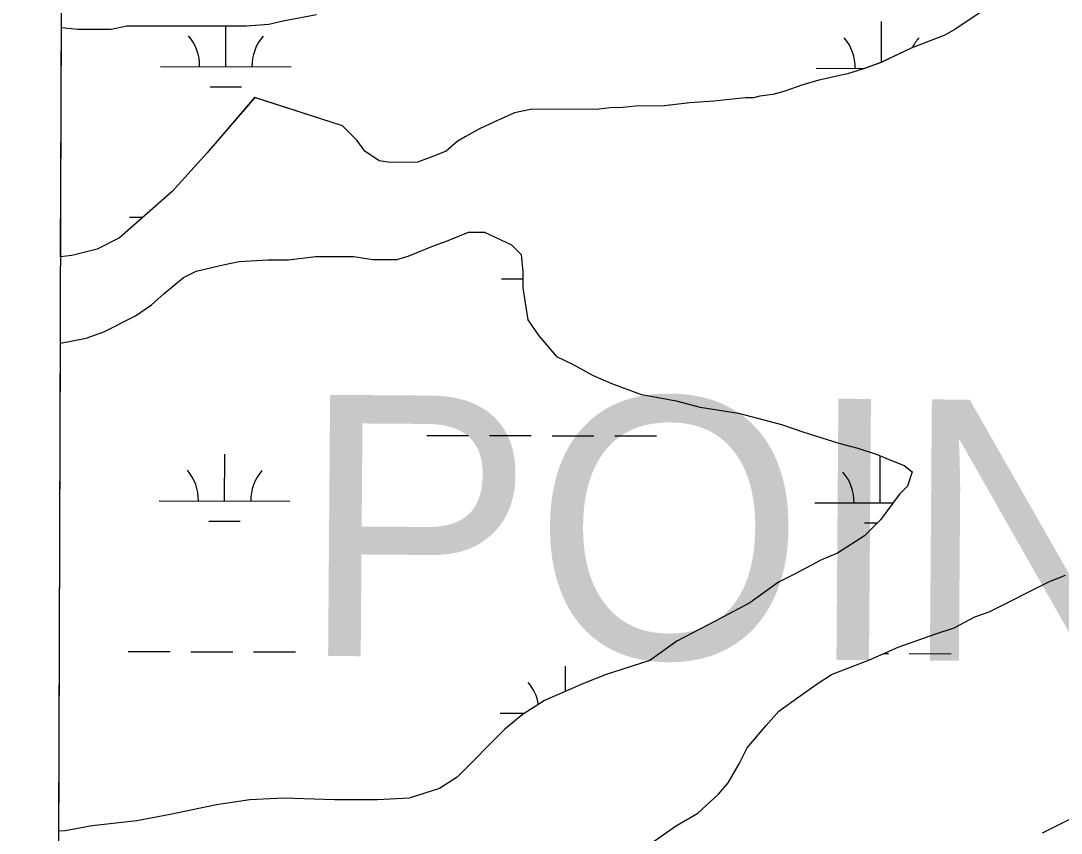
# Model space of a CAD drawing. Extents: x 3161665 to 3199565, y 885729 to 911164.
# Drawn here: x 3165877 to 3166674, y 900280 to 900903 of the extents above; entities that cross this region are included whole.
import ezdxf

# ---------------------------------------------------------------- set-up
doc = ezdxf.new("R2010")
doc.units = 0
for name, color, linetype in [('V-GRID-FRAM', 7, 'Continuous'), ('V-SITE-VEGE', 7, 'Continuous'), ('V-TOPO-GNAM-IDEN', 7, 'Continuous'), ('V-WETL-SWMP', 7, 'Continuous')]:
    doc.layers.add(name, color=color, linetype=linetype)

msp = doc.modelspace()

# ---------------------------------------------------------------- linework, layer by layer
at = {"layer": 'V-GRID-FRAM'}
msp.add_lwpolyline([(3165935.64, 909383.8), (3197271.31, 909297.21), (3197228.98, 891108.84), (3165877.44, 891195.48), (3165935.64, 909383.8)], dxfattribs=at)
at = {"layer": 'V-SITE-VEGE'}
for p, q in [((3166622.53, 900916.1), (3166593.29, 900896.5)), ((3166067.34, 900900.17), (3166078.32, 900902.64)), ((3165907.93, 900721.92), (3165908.49, 900897.52)), ((3165908.49, 900897.52), (3165920.91, 900896.17)), ((3165920.91, 900896.17), (3165946.54, 900896.23)), ((3165946.54, 900896.23), (3165958.74, 900898.7)), ((3165958.74, 900898.7), (3166050.26, 900898.91)), ((3166050.26, 900898.91), (3166067.34, 900900.17)), ((3166593.29, 900896.5), (3166584.76, 900891.6)), ((3166584.76, 900891.6), (3166559.16, 900881.78)), ((3166559.16, 900881.78), (3166536, 900870.74)), ((3166536, 900870.74), (3166522.58, 900865.83)), ((3166510.39, 900862.14), (3166488.44, 900857.21)), ((3166522.58, 900865.83), (3166510.39, 900862.14)), ((3166476.24, 900853.52), (3166461.61, 900848.61)), ((3166488.44, 900857.21), (3166476.24, 900853.52)), ((3166443.31, 900844.91), (3166438.44, 900843.68)), ((3166453.08, 900846.15), (3166443.31, 900844.91)), ((3166461.61, 900848.61), (3166453.08, 900846.15)), ((3166056.49, 900844.01), (3166019.97, 900801.22)), ((3166123.65, 900822.2), (3166056.49, 900844.01)), ((3166348.15, 900837.37), (3166338.39, 900836.12)), ((3166370.12, 900837.41), (3166348.15, 900837.37)), ((3166389.63, 900839.9), (3166370.12, 900837.41)), ((3166407.94, 900841.16), (3166389.63, 900839.9)), ((3166432.34, 900843.66), (3166407.94, 900841.16)), ((3166438.44, 900843.68), (3166432.34, 900843.66)), ((3166255.42, 900832.27), (3166239.57, 900824.91)), ((3166267.62, 900834.74), (3166255.42, 900832.27)), ((3166320.09, 900834.86), (3166267.62, 900834.74)), ((3166328.63, 900836.1), (3166320.09, 900834.86)), ((3166338.39, 900836.12), (3166328.63, 900836.1)), ((3166134.66, 900811.25), (3166123.65, 900822.2)), ((3166239.57, 900824.91), (3166228.6, 900820)), ((3166217.63, 900813.88), (3166211.54, 900810.2)), ((3166228.6, 900820), (3166217.63, 900813.88)), ((3166140.78, 900802.72), (3166134.66, 900811.25)), ((3166211.54, 900810.2), (3166203.01, 900802.86)), ((3166019.97, 900801.22), (3165993.2, 900771.87)), ((3166151.78, 900795.42), (3166140.78, 900802.72)), ((3166190.82, 900797.95), (3166181.07, 900794.27)), ((3166203.01, 900802.86), (3166190.82, 900797.95)), ((3166160.32, 900794.22), (3166151.78, 900795.42)), ((3166181.07, 900794.27), (3166160.32, 900794.22)), ((3165993.2, 900771.87), (3165953.01, 900736.39)), ((3165953.01, 900736.39), (3165935.95, 900727.81)), ((3166201.96, 900733.3), (3166220.24, 900740.67)), ((3166220.24, 900740.67), (3166232.45, 900740.69)), ((3166232.45, 900740.69), (3166253.21, 900730.98)), ((3165935.95, 900727.81), (3165916.43, 900722.89)), ((3166173.91, 900722.25), (3166194.64, 900730.85)), ((3166194.64, 900730.85), (3166201.96, 900733.3)), ((3166253.21, 900730.98), (3166260.55, 900723.68)), ((3165916.43, 900722.89), (3165907.93, 900721.92)), ((3166032.38, 900715.83), (3166044.57, 900718.3)), ((3166044.57, 900718.3), (3166066.53, 900719.57)), ((3166066.53, 900719.57), (3166082.4, 900719.6)), ((3166082.4, 900719.6), (3166103.14, 900722.09)), ((3166103.14, 900722.09), (3166132.42, 900722.16)), ((3166132.42, 900722.16), (3166147.07, 900719.75)), ((3166147.07, 900719.75), (3166165.38, 900719.8)), ((3166165.38, 900719.8), (3166173.91, 900722.25)), ((3166260.55, 900723.68), (3166261.8, 900710.26)), ((3166001.89, 900706), (3166011.64, 900710.9)), ((3166011.64, 900710.9), (3166032.38, 900715.83)), ((3166261.8, 900710.26), (3166261.83, 900698.05)), ((3165987.28, 900693.76), (3166001.89, 900706)), ((3165977.53, 900685.19), (3165987.28, 900693.76)), ((3166261.83, 900698.05), (3166265.55, 900673.66)), ((3165965.35, 900676.62), (3165977.53, 900685.19)), ((3165940.97, 900664.36), (3165965.35, 900676.62)), ((3166265.55, 900673.66), (3166274.12, 900661.47)), ((3165927.56, 900659.45), (3165940.97, 900664.36)), ((3165906.52, 900281.99), (3165907.72, 900655.86)), ((3165907.72, 900655.86), (3165927.56, 900659.45)), ((3166274.12, 900661.47), (3166287.58, 900645.64)), ((3166287.58, 900645.64), (3166299.79, 900639.57)), ((3166299.79, 900639.57), (3166315.68, 900631.06)), ((3166315.68, 900631.06), (3166329.11, 900624.99)), ((3166329.11, 900624.99), (3166352.32, 900616.5)), ((3166352.32, 900616.5), (3166358.42, 900615.3)), ((3166358.42, 900615.3), (3166379.18, 900611.69)), ((3166379.18, 900611.69), (3166397.49, 900606.84)), ((3166397.49, 900606.84), (3166426.79, 900602.03)), ((3166426.79, 900602.03), (3166441.44, 900598.4)), ((3166441.44, 900598.4), (3166459.76, 900593.56)), ((3166459.76, 900593.56), (3166476.85, 900587.5)), ((3166476.85, 900587.5), (3166503.72, 900579.02)), ((3166503.72, 900579.02), (3166518.37, 900575.39)), ((3166518.37, 900575.39), (3166533.03, 900570.55)), ((3166533.03, 900570.55), (3166541.58, 900566.91)), ((3166541.58, 900566.91), (3166553.79, 900562.05)), ((3166553.79, 900562.05), (3166559.91, 900557.19)), ((3166559.91, 900557.19), (3166556.27, 900546.2)), ((3166556.27, 900546.2), (3166550.18, 900540.08)), ((3166550.18, 900540.08), (3166535.59, 900520.52)), ((3166535.59, 900520.52), (3166523.41, 900508.29)), ((3166523.41, 900508.29), (3166502.7, 900494.82)), ((3166502.7, 900494.82), (3166490.5, 900489.91)), ((3166490.5, 900489.91), (3166469.79, 900478.88)), ((3166469.79, 900478.88), (3166457.6, 900472.75)), ((3166457.6, 900472.75), (3166435.67, 900456.84)), ((3166618.73, 900449.94), (3166665.04, 900473.23)), ((3166665.04, 900473.23), (3166677.23, 900478.14)), ((3166435.67, 900456.84), (3166414.95, 900445.81)), ((3166607.75, 900446.25), (3166618.73, 900449.94)), ((3166414.95, 900445.81), (3166379.6, 900427.42)), ((3166591.91, 900437.67), (3166607.75, 900446.25)), ((3166549.23, 900422.93), (3166577.28, 900432.76)), ((3166577.28, 900432.76), (3166591.91, 900437.67)), ((3166379.6, 900427.42), (3166358.89, 900412.73)), ((3166527.29, 900413.12), (3166549.23, 900422.93)), ((3166358.89, 900412.73), (3166324.75, 900401.67)), ((3166498.03, 900402.07), (3166527.29, 900413.12)), ((3166324.75, 900401.67), (3166306.46, 900394.3)), ((3166487.06, 900394.72), (3166498.03, 900402.07)), ((3166306.46, 900394.3), (3166278.42, 900382.04)), ((3166474.88, 900386.15), (3166487.06, 900394.72)), ((3166457.82, 900373.91), (3166474.88, 900386.15)), ((3166278.42, 900382.04), (3166261.36, 900371.01)), ((3166261.36, 900371.01), (3166247.97, 900360)), ((3166448.09, 900362.9), (3166457.82, 900373.91)), ((3166247.97, 900360), (3166211.44, 900323.31)), ((3166433.48, 900345.79), (3166448.09, 900362.9)), ((3166427.41, 900333.57), (3166433.48, 900345.79)), ((3166418.9, 900318.9), (3166427.41, 900333.57)), ((3166211.44, 900323.31), (3166198.04, 900314.74)), ((3166198.04, 900314.74), (3166174.87, 900307.36)), ((3166411.6, 900310.34), (3166418.9, 900318.9)), ((3166052.84, 900305.86), (3166027.23, 900302.14)), ((3166078.47, 900307.14), (3166052.84, 900305.86)), ((3166117.52, 900306.01), (3166078.47, 900307.14)), ((3166150.47, 900306.08), (3166117.52, 900306.01)), ((3166174.87, 900307.36), (3166150.47, 900306.08)), ((3166395.77, 900295.67), (3166411.6, 900310.34)), ((3166027.23, 900302.14), (3165991.86, 900294.73)), ((3166378.71, 900285.86), (3166395.77, 900295.67)), ((3165966.24, 900289.79), (3165932.08, 900286.06)), ((3165991.86, 900294.73), (3165966.24, 900289.79)), ((3166681.33, 900291.44), (3166659.39, 900280.41)), ((3165911.35, 900282.35), (3165906.52, 900281.99)), ((3165932.08, 900286.06), (3165911.35, 900282.35)), ((3166358, 900271.18), (3166378.71, 900285.86))]:
    msp.add_line(p, q, dxfattribs=at)
at = {"layer": 'V-WETL-SWMP'}
for p, q in [((3166622.53, 900916.1), (3166593.29, 900896.5)), ((3166067.34, 900900.17), (3166078.31, 900902.64)), ((3166078.31, 900902.64), (3166103.93, 900907.58)), ((3166536.28, 900870.88), (3166536.37, 900902.1)), ((3165907.93, 900721.92), (3165908.49, 900897.53)), ((3165908.49, 900897.53), (3165920.91, 900896.17)), ((3165920.91, 900896.17), (3165946.54, 900896.23)), ((3165946.54, 900896.23), (3165958.74, 900898.7)), ((3165958.74, 900898.7), (3166050.26, 900898.91)), ((3166034.36, 900867.49), (3166034.45, 900898.88)), ((3166050.26, 900898.91), (3166067.34, 900900.17)), ((3166593.29, 900896.5), (3166584.76, 900891.6)), ((3166584.76, 900891.6), (3166559.16, 900881.78)), ((3166559.16, 900881.78), (3166535.99, 900870.75)), ((3166535.99, 900870.75), (3166522.58, 900865.83)), ((3165984.36, 900867.63), (3166084.36, 900867.35)), ((3166486.27, 900866.24), (3166523.42, 900866.14)), ((3166510.39, 900862.14), (3166488.43, 900857.21)), ((3166522.58, 900865.83), (3166510.39, 900862.14)), ((3166476.24, 900853.52), (3166461.61, 900848.61)), ((3166488.43, 900857.21), (3166476.24, 900853.52)), ((3166022.32, 900852.09), (3166046.32, 900852.03)), ((3166443.31, 900844.91), (3166438.43, 900843.67)), ((3166453.07, 900846.15), (3166443.31, 900844.91)), ((3166461.61, 900848.61), (3166453.07, 900846.15)), ((3166056.48, 900844.01), (3166019.97, 900801.22)), ((3166123.65, 900822.2), (3166056.48, 900844.01)), ((3166348.15, 900837.37), (3166338.39, 900836.12)), ((3166370.11, 900837.42), (3166348.15, 900837.37)), ((3166389.63, 900839.9), (3166370.11, 900837.42)), ((3166407.93, 900841.16), (3166389.63, 900839.9)), ((3166432.33, 900843.66), (3166407.93, 900841.16)), ((3166438.43, 900843.67), (3166432.33, 900843.66)), ((3166255.42, 900832.27), (3166239.57, 900824.91)), ((3166267.61, 900834.74), (3166255.42, 900832.27)), ((3166320.09, 900834.86), (3166267.61, 900834.74)), ((3166328.63, 900836.1), (3166320.09, 900834.86)), ((3166338.39, 900836.12), (3166328.63, 900836.1)), ((3166134.66, 900811.25), (3166123.65, 900822.2)), ((3166239.57, 900824.91), (3166228.6, 900820.01)), ((3166217.63, 900813.88), (3166211.54, 900810.2)), ((3166228.6, 900820.01), (3166217.63, 900813.88)), ((3166140.78, 900802.72), (3166134.66, 900811.25)), ((3166211.54, 900810.2), (3166203.01, 900802.86)), ((3166019.97, 900801.22), (3165993.2, 900771.87)), ((3166151.78, 900795.42), (3166140.78, 900802.72)), ((3166190.82, 900797.95), (3166181.07, 900794.27)), ((3166203.01, 900802.86), (3166190.82, 900797.95)), ((3166160.32, 900794.22), (3166151.78, 900795.42)), ((3166181.07, 900794.27), (3166160.32, 900794.22)), ((3165993.2, 900771.87), (3165953.01, 900736.39)), ((3165960.63, 900752.26), (3165970.95, 900752.23)), ((3165953.01, 900736.39), (3165935.94, 900727.81)), ((3166201.95, 900733.3), (3166220.24, 900740.67)), ((3166220.24, 900740.67), (3166232.44, 900740.69)), ((3166232.44, 900740.69), (3166253.21, 900730.98)), ((3165935.94, 900727.81), (3165916.43, 900722.88)), ((3166173.91, 900722.26), (3166194.64, 900730.85)), ((3166194.64, 900730.85), (3166201.95, 900733.3)), ((3166253.21, 900730.98), (3166260.55, 900723.68)), ((3165916.43, 900722.88), (3165907.93, 900721.92)), ((3166032.37, 900715.83), (3166044.57, 900718.3)), ((3166044.57, 900718.3), (3166066.53, 900719.57)), ((3166066.53, 900719.57), (3166082.4, 900719.6)), ((3166082.4, 900719.6), (3166103.14, 900722.09)), ((3166103.14, 900722.09), (3166132.42, 900722.16)), ((3166132.42, 900722.16), (3166147.07, 900719.75)), ((3166147.07, 900719.75), (3166165.38, 900719.8)), ((3166165.38, 900719.8), (3166173.91, 900722.26)), ((3166260.55, 900723.68), (3166261.8, 900710.26)), ((3166001.89, 900706), (3166011.64, 900710.9)), ((3166011.64, 900710.9), (3166032.37, 900715.83)), ((3166261.8, 900710.26), (3166261.83, 900698.05)), ((3165987.27, 900693.76), (3166001.89, 900706)), ((3166245.35, 900705.04), (3166261.81, 900705)), ((3165977.53, 900685.19), (3165987.27, 900693.76)), ((3166261.83, 900698.05), (3166265.55, 900673.66)), ((3165965.35, 900676.62), (3165977.53, 900685.19)), ((3165940.97, 900664.37), (3165965.35, 900676.62)), ((3166265.55, 900673.66), (3166274.12, 900661.47)), ((3165927.56, 900659.45), (3165940.97, 900664.37)), ((3165906.52, 900281.99), (3165907.72, 900655.86)), ((3165907.72, 900655.86), (3165927.56, 900659.45)), ((3166274.12, 900661.47), (3166287.58, 900645.64)), ((3166287.58, 900645.64), (3166299.79, 900639.57)), ((3166299.79, 900639.57), (3166315.68, 900631.06)), ((3166315.68, 900631.06), (3166329.11, 900624.99)), ((3166329.11, 900624.99), (3166352.32, 900616.5)), ((3166352.32, 900616.5), (3166358.42, 900615.3)), ((3166358.42, 900615.3), (3166379.18, 900611.68)), ((3166379.18, 900611.68), (3166397.49, 900606.84)), ((3166397.49, 900606.84), (3166426.79, 900602.03)), ((3166426.79, 900602.03), (3166441.44, 900598.4)), ((3166441.44, 900598.4), (3166459.76, 900593.56)), ((3166459.76, 900593.56), (3166476.85, 900587.5)), ((3166188.17, 900585.13), (3166220.17, 900585.04)), ((3166236.17, 900585), (3166268.17, 900584.91)), ((3166284.17, 900584.87), (3166316.17, 900584.78)), ((3166332.17, 900584.73), (3166364.17, 900584.64)), ((3166476.85, 900587.5), (3166503.72, 900579.02)), ((3166503.72, 900579.02), (3166518.37, 900575.39)), ((3166518.37, 900575.39), (3166533.03, 900570.55)), ((3166033.44, 900534.82), (3166033.54, 900570.82)), ((3166533.03, 900570.55), (3166541.58, 900566.91)), ((3166535.35, 900533.43), (3166535.45, 900569.43)), ((3166541.58, 900566.91), (3166553.79, 900562.05)), ((3166553.79, 900562.05), (3166559.9, 900557.19)), ((3166559.9, 900557.19), (3166556.27, 900546.2)), ((3166556.27, 900546.2), (3166550.18, 900540.08)), ((3165983.44, 900534.95), (3166083.44, 900534.68)), ((3166550.18, 900540.08), (3166535.58, 900520.52)), ((3166485.35, 900533.57), (3166545.2, 900533.4)), ((3166021.4, 900519.42), (3166045.4, 900519.35)), ((3166535.58, 900520.52), (3166523.41, 900508.29)), ((3166523.3, 900518.03), (3166533.08, 900518)), ((3166523.41, 900508.29), (3166502.69, 900494.82)), ((3166502.69, 900494.82), (3166490.5, 900489.91)), ((3166490.5, 900489.91), (3166469.78, 900478.88)), ((3166469.78, 900478.88), (3166457.59, 900472.75)), ((3166457.59, 900472.75), (3166435.67, 900456.84)), ((3166618.72, 900449.94), (3166665.04, 900473.23)), ((3166665.04, 900473.23), (3166677.23, 900478.14)), ((3166435.67, 900456.84), (3166414.95, 900445.81)), ((3166607.75, 900446.25), (3166618.72, 900449.94)), ((3166414.95, 900445.81), (3166379.6, 900427.42)), ((3166591.91, 900437.67), (3166607.75, 900446.25)), ((3166549.23, 900422.93), (3166577.27, 900432.76)), ((3166577.27, 900432.76), (3166591.91, 900437.67)), ((3166379.6, 900427.42), (3166358.89, 900412.73)), ((3166527.29, 900413.12), (3166549.23, 900422.93)), ((3165959.71, 900419.59), (3165991.71, 900419.5)), ((3166007.71, 900419.45), (3166039.71, 900419.37)), ((3166055.71, 900419.32), (3166087.71, 900419.23)), ((3166538.18, 900417.99), (3166541.62, 900417.98)), ((3166557.62, 900417.94), (3166589.62, 900417.85)), ((3166294.48, 900389.06), (3166294.53, 900408.23)), ((3166358.89, 900412.73), (3166324.75, 900401.67)), ((3166498.03, 900402.07), (3166527.29, 900413.12)), ((3166324.75, 900401.67), (3166306.46, 900394.3)), ((3166487.06, 900394.72), (3166498.03, 900402.07)), ((3166306.46, 900394.3), (3166278.42, 900382.04)), ((3166474.88, 900386.15), (3166487.06, 900394.72)), ((3166457.82, 900373.91), (3166474.88, 900386.15)), ((3166278.42, 900382.04), (3166261.36, 900371.01)), ((3166244.43, 900372.37), (3166263.38, 900372.32)), ((3166261.36, 900371.01), (3166247.96, 900360)), ((3166448.08, 900362.9), (3166457.82, 900373.91)), ((3166247.96, 900360), (3166211.44, 900323.31)), ((3166433.48, 900345.79), (3166448.08, 900362.9)), ((3166427.41, 900333.57), (3166433.48, 900345.79)), ((3166418.9, 900318.91), (3166427.41, 900333.57)), ((3166211.44, 900323.31), (3166198.04, 900314.74)), ((3166198.04, 900314.74), (3166174.87, 900307.36)), ((3166411.6, 900310.35), (3166418.9, 900318.91)), ((3166052.84, 900305.86), (3166027.23, 900302.14)), ((3166078.47, 900307.14), (3166052.84, 900305.86)), ((3166117.52, 900306.01), (3166078.47, 900307.14)), ((3166150.47, 900306.08), (3166117.52, 900306.01)), ((3166174.87, 900307.36), (3166150.47, 900306.08)), ((3166395.77, 900295.67), (3166411.6, 900310.35)), ((3166027.23, 900302.14), (3165991.86, 900294.74)), ((3166378.71, 900285.87), (3166395.77, 900295.67)), ((3165966.24, 900289.79), (3165932.08, 900286.06)), ((3165991.86, 900294.74), (3165966.24, 900289.79)), ((3166681.32, 900291.44), (3166659.38, 900280.41)), ((3165911.35, 900282.35), (3165906.52, 900281.99)), ((3165932.08, 900286.06), (3165911.35, 900282.35)), ((3166358, 900271.17), (3166378.71, 900285.87))]:
    msp.add_line(p, q, dxfattribs=at)
for centre, start, end in [((3165979.12, 900868.12), 359.06985, 40.6135), ((3166089.6, 900867.81), 139.06984, 180.6135), ((3166481.03, 900866.73), 359.06985, 40.6135), ((3166591.51, 900866.42), 139.06984, 153.63056), ((3165978.2, 900535.44), 359.06985, 40.6135), ((3166088.69, 900535.14), 139.06984, 180.6135), ((3166480.11, 900534.06), 359.06985, 40.6135), ((3166239.19, 900372.86), 10.19956, 40.6135)]:
    msp.add_arc(centre, 35.25, start, end, dxfattribs=at)

# ---------------------------------------------------------------- texts
at = {"layer": 'V-TOPO-GNAM-IDEN'}
msp.add_text('POINTE', height=200, rotation=359.56604, dxfattribs=at).set_placement((3166090.78, 900416.32))

doc.saveas('drawing.dxf')
